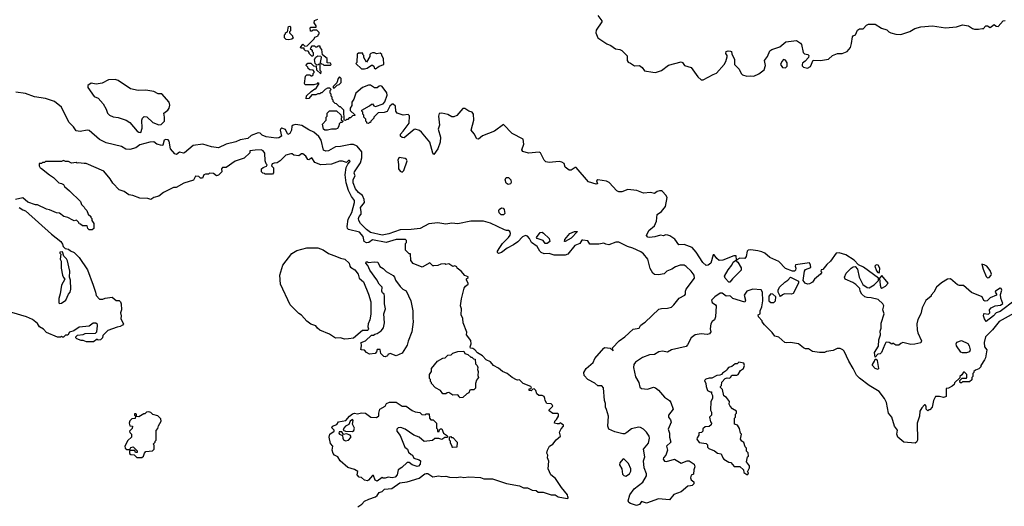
# Model space of a CAD drawing. Extents: x 1861455 to 2058065, y 200073 to 437907.
# Tile 503 of 574: x 1985315 to 1995226, y 384679 to 389576. Entities that reach past the tile are written whole.
import ezdxf

# ---------------------------------------------------------------- set-up
doc = ezdxf.new("R2010")
doc.units = 0

msp = doc.modelspace()

# ---------------------------------------------------------------- linework, layer by layer
at = {"layer": '0CON05XD'}
for points in [[(1991135, 389617.5), (1991173.3, 389565), (1991173.3, 389555), (1991118.3, 389471.7)], [(1993821.7, 386788.3), (1993792, 386815), (1993776, 386845), (1993770.7, 386870.7), (1993732.2, 386912.2), (1993702.4, 386932.4), (1993625.9, 386965.9), (1993616.7, 386985), (1993635, 387026.7), (1993685, 387076.7), (1993705, 387090), (1993725, 387092.5), (1993750, 387065), (1993764, 386985), (1993800.8, 386910.8), (1993845, 386881.2), (1993865, 386878.8), (1993915, 386906.7), (1993958.3, 386951.7), (1993960, 386975), (1993807.5, 387085), (1993757.7, 387107.7), (1993715, 387156), (1993629.5, 387209.5), (1993565, 387230), (1993532.7, 387227.3), (1993476.7, 387145), (1993438.3, 387111.7), (1993398.3, 387061.7), (1993381.7, 387058.3), (1993380, 387045), (1993390, 387035), (1993376.4, 387013.6), (1993316.1, 386963.9), (1993295, 386933.8), (1993265, 386918), (1993245, 386915.8), (1993223, 386923), (1993200.7, 386950.7), (1993213.8, 387045), (1993225, 387063.3), (1993278.3, 387081.7), (1993277, 387107), (1993265, 387130), (1993125, 387107.5), (1993120, 387095), (1993126.7, 387075), (1993123.9, 387056.1), (1993113.9, 387046.1), (1993095, 387044), (1993025, 387073.1), (1992955, 387143.1), (1992864.4, 387184.4), (1992815, 387226.2), (1992785, 387241.2), (1992745, 387251.2), (1992675, 387260), (1992647.5, 387255), (1992638, 387245), (1992628.3, 387191.7), (1992615, 387172.5), (1992565, 387177.5), (1992535, 387160), (1992530, 387160), (1992528.3, 387198.3), (1992505, 387200), (1992392.5, 387155), (1992355, 387152.2), (1992332.2, 387172.2), (1992305, 387210), (1992295, 387210), (1992271.2, 387125), (1992245, 387105.8), (1992225, 387102.5), (1992190.9, 387130.9), (1992125.6, 387235), (1992083.8, 387283.8), (1992005, 387313.3), (1991950.8, 387310.8), (1991908.3, 387368.3), (1991860.2, 387400.2), (1991838.1, 387408.1), (1991815, 387410), (1991795, 387400), (1991765, 387407.1), (1991709.7, 387390.3), (1991655, 387382.9), (1991637, 387387), (1991625.8, 387405), (1991647.1, 387455), (1991705, 387502.5), (1991725, 387550), (1991732.5, 387615), (1991774.2, 387645.8), (1991815, 387697.5), (1991832.5, 387785), (1991820.3, 387810.3), (1991786.8, 387846.8), (1991775, 387853.8), (1991755, 387853.8), (1991733, 387847), (1991705, 387826.7), (1991663.9, 387836.1), (1991595, 387828.8), (1991526.4, 387856.4), (1991435, 387866.9), (1991375, 387844.2), (1991345, 387842), (1991325, 387853.8), (1991247.4, 387937.4), (1991222.1, 387952.1), (1991135, 387963.8), (1991120, 387955), (1991130, 387925), (1991118.6, 387921.4), (1991041.2, 387945), (1990915, 388089.2), (1990905, 388088.6), (1990865, 388060.8), (1990845, 388060), (1990805, 388093.3), (1990795, 388127.5), (1990772.3, 388142.3), (1990745, 388148), (1990645, 388140), (1990612.5, 388145), (1990595, 388162.5), (1990556, 388236), (1990545, 388243.3), (1990436.1, 388233.9), (1990379.3, 388249.3), (1990368.8, 388265), (1990390, 388325), (1990384.1, 388374.1), (1990271.7, 388431.7), (1990185, 388520), (1990095, 388453.8), (1989975, 388405.8), (1989935, 388373.8), (1989915, 388376.7), (1989888.3, 388428.3), (1989860, 388465), (1989887.5, 388565), (1989883.3, 388625), (1989870, 388645), (1989835, 388656.7), (1989795, 388683.3), (1989775, 388682.5), (1989715, 388613.3), (1989685, 388598.8), (1989665, 388600), (1989625, 388623.3), (1989565, 388636.7), (1989537, 388633), (1989531.2, 388605), (1989541.2, 388515), (1989526.7, 388475), (1989550, 388395), (1989547.5, 388345), (1989522.7, 388277.3), (1989485, 388220), (1989473.6, 388233.6), (1989443.3, 388345), (1989360, 388445), (1989340.7, 388460.7), (1989295, 388473.3), (1989285, 388470), (1989185, 388386.7), (1989165, 388390), (1989147.5, 388405), (1989147.5, 388425), (1989175, 388452.5), (1989236.7, 388535), (1989239.3, 388609.3), (1989225, 388623.3), (1989175, 388615.8), (1989115, 388636.7), (1989100, 388655), (1989097.5, 388705), (1989075, 388727.5), (1989063.9, 388726.1), (1989040, 388705), (1989015, 388652.5), (1988985, 388643.3), (1988925, 388640), (1988880, 388595), (1988880, 388585), (1988850, 388555), (1988845, 388540), (1988835, 388540), (1988825, 388530), (1988810, 388535), (1988810, 388545), (1988800, 388555), (1988800, 388575), (1988780, 388595), (1988780, 388615), (1988770, 388625), (1988770, 388645), (1988760, 388655), (1988760, 388665), (1988835, 388707.5), (1988855, 388727.5), (1988865, 388730), (1988879.2, 388709.2), (1988895, 388704), (1988975, 388730), (1988990.3, 388749.7), (1989014, 388815), (1989009.7, 388839.7), (1988965, 388902.5), (1988949.3, 388909.3), (1988933, 388907), (1988915, 388890), (1988885, 388890), (1988845, 388917.5), (1988825, 388917.5), (1988766.4, 388893.6), (1988697.5, 388835), (1988677.5, 388775), (1988660, 388745), (1988657, 388713), (1988643, 388687), (1988643, 388663), (1988688.3, 388618.3), (1988688.3, 388611.7), (1988665, 388610), (1988645, 388590), (1988631.7, 388588.3), (1988618.3, 388571.7), (1988605, 388570), (1988595, 388560), (1988580, 388565), (1988577.5, 388665), (1988545, 388700), (1988535, 388700), (1988505, 388730), (1988491.7, 388731.7), (1988471.7, 388751.7), (1988470, 388765), (1988460, 388775), (1988460, 388795), (1988450, 388805), (1988450, 388825), (1988440, 388835), (1988440, 388865), (1988450, 388875), (1988438.3, 388888.3), (1988413, 388887), (1988390, 388875), (1988355, 388840), (1988345, 388840), (1988335, 388830), (1988315, 388830), (1988295, 388820), (1988255, 388820), (1988225, 388782.5), (1988200, 388780), (1988200.7, 388809.3), (1988250, 388855), (1988285, 388880), (1988295, 388880), (1988330, 388935), (1988315, 388940), (1988308.3, 388931.7), (1988275, 388920), (1988190, 388920), (1988183.3, 388935), (1988191.7, 389008.3), (1988205, 389020), (1988235, 389020), (1988245, 389010), (1988255, 389010), (1988268.3, 389021.7), (1988270, 389035), (1988280, 389045), (1988280, 389055), (1988268.3, 389068.3), (1988235, 389070), (1988220, 389085), (1988217, 389097), (1988200, 389115), (1988201.7, 389128.3), (1988215, 389140), (1988245, 389140), (1988271.7, 389111.7), (1988298.3, 389108.3), (1988301.7, 389071.7), (1988345, 389030), (1988350, 389055), (1988340, 389065), (1988338.3, 389128.3), (1988325, 389130), (1988318.3, 389121.7), (1988305, 389120), (1988290, 389135), (1988282.5, 389175), (1988295, 389200), (1988315, 389212.5), (1988345, 389210), (1988350, 389195), (1988340, 389145), (1988351.7, 389131.7), (1988365, 389130), (1988375, 389120), (1988445, 389120), (1988450, 389125), (1988445, 389140), (1988411.7, 389141.7), (1988410, 389185), (1988363, 389223), (1988357, 389277), (1988340, 389295), (1988338.3, 389308.3), (1988315, 389310), (1988305, 389300), (1988295, 389300), (1988285, 389310), (1988255, 389310), (1988250, 389305), (1988250, 389295), (1988240, 389285), (1988258.3, 389268.3), (1988260, 389255), (1988270, 389245), (1988270, 389215), (1988265, 389210), (1988255, 389210), (1988230, 389235), (1988230, 389245), (1988218.3, 389258.3), (1988191.7, 389261.7), (1988180, 389275), (1988178.3, 389288.3), (1988145, 389290), (1988140, 389295), (1988165, 389330), (1988185, 389310), (1988208.3, 389311.7), (1988280, 389385), (1988285, 389400), (1988320, 389415), (1988320, 389425), (1988330, 389435), (1988328.3, 389448.3), (1988305, 389470), (1988265, 389470), (1988255, 389460), (1988241.7, 389461.7), (1988240, 389495), (1988245, 389500), (1988298.3, 389501.7), (1988300, 389515), (1988280, 389545), (1988281.7, 389568.3), (1988315, 389580)], [(1991118.3, 389471.7), (1991112.9, 389445), (1991133.8, 389395), (1991225, 389333.8), (1991266.4, 389316.4), (1991311.7, 389281.7), (1991355, 389276.7), (1991375, 389266.7), (1991430.7, 389210.7), (1991428.8, 389165), (1991439.5, 389149.5), (1991465, 389140), (1991505, 389112.9), (1991555, 389114), (1991581.2, 389095), (1991602.9, 389062.9), (1991687, 389047), (1991715, 389045.7), (1991746.6, 389053.4), (1991775, 389066), (1991845, 389117.5), (1991975, 389151.2), (1991986.7, 389145), (1992007.5, 389115), (1992075, 389093.3), (1992140.3, 389000.3), (1992175, 388970), (1992195, 388970.8), (1992295, 389026), (1992330.7, 389039.3), (1992406.2, 389125), (1992423.8, 389155), (1992436.1, 389203.9), (1992435.9, 389215.9), (1992424.2, 389235), (1992426.7, 389255), (1992445, 389264), (1992470.5, 389260.5), (1992480, 389255), (1992483.8, 389233.8), (1992510, 389175), (1992510, 389125), (1992557.3, 389077.3), (1992576.7, 389035), (1992591.7, 389021.7), (1992633.8, 389006.2), (1992675, 389012), (1992705, 389008.8), (1992755, 389031.2), (1992807.3, 389072.7), (1992823.3, 389115), (1992813.3, 389165), (1992842, 389205), (1992865.8, 389264.2), (1992885, 389276.2), (1992968.3, 389301.7), (1993025.9, 389354.1), (1993134.2, 389365.8), (1993175, 389340), (1993183.1, 389325), (1993200, 389245), (1993215, 389234), (1993247.5, 389225), (1993257.5, 389215), (1993253.6, 389196.4), (1993221.7, 389158.3), (1993195, 389137.5), (1993190, 389125), (1993191.7, 389111.7), (1993205, 389096.7), (1993245, 389088), (1993274.1, 389105.9), (1993301.2, 389168.8), (1993375, 389166.7), (1993455, 389177.5), (1993497.5, 389215), (1993545.8, 389234.2), (1993595, 389234.4), (1993644.5, 389255.5), (1993677.5, 389295), (1993688, 389338), (1993697, 389403), (1993705, 389413.8), (1993727.5, 389422.5), (1993748, 389472), (1993767.1, 389482.9), (1993805, 389484.5), (1993838.7, 389521.3), (1993860, 389530), (1993925, 389531.2), (1993989.1, 389489.1), (1994043.3, 389475), (1994064.2, 389454.2), (1994084.2, 389444.2), (1994135, 389431.2), (1994185, 389428), (1994275, 389458), (1994324.1, 389485.9), (1994386, 389504), (1994505, 389515.3), (1994635, 389494.2), (1994744.3, 389505.7), (1994805, 389523.1), (1994865, 389513.1), (1994905, 389486.2), (1994925, 389481.2), (1994965, 389480), (1995005, 389487.5), (1995015, 389482.5), (1995040, 389515), (1995057.5, 389515), (1995085, 389496), (1995125, 389529.1), (1995145, 389510.9), (1995165, 389507.1), (1995215, 389564.3), (1995235, 389567.5)], [(1988025, 389372.5), (1987998.3, 389378.3), (1987980, 389395), (1987980, 389425), (1987990, 389435), (1987990, 389445), (1988010, 389455), (1988021.7, 389508.3), (1988035, 389510), (1988040, 389505), (1988040, 389465), (1988030, 389455), (1988030, 389445), (1988060, 389415), (1988060, 389405), (1988070, 389395), (1988055, 389380), (1988025, 389372.5)], [(1988785, 389080), (1988811.7, 389088.3), (1988855, 389120), (1988865, 389120), (1988878.3, 389108.3), (1988881.7, 389091.7), (1988895, 389082.5), (1988935, 389110), (1988980, 389125), (1988977, 389187), (1988960, 389215), (1988960, 389225), (1988945, 389240), (1988905, 389232.5), (1988885, 389242.5), (1988865, 389242.5), (1988850, 389235), (1988840, 389225), (1988840, 389205), (1988805, 389150), (1988780, 389195), (1988780, 389215), (1988770, 389225), (1988768.3, 389238.3), (1988725, 389240), (1988711.7, 389228.3), (1988710, 389145), (1988700, 389135), (1988755, 389080), (1988785, 389080)], [(1993025, 389092), (1993040.5, 389109.5), (1993041.2, 389141.2), (1993025, 389170), (1993005, 389176.7), (1992986.2, 389155), (1992973.8, 389125), (1992994.3, 389094.3), (1993025, 389092)], [(1986535, 388440), (1986546.7, 388485), (1986543.6, 388566.4), (1986550, 388585), (1986568.3, 388601.7), (1986595, 388597.5), (1986655, 388542.5), (1986715, 388519.2), (1986737.6, 388522.4), (1986771.2, 388555), (1986773.8, 388595), (1986767.5, 388635), (1986806.7, 388665), (1986820, 388685), (1986827.5, 388715), (1986820, 388745), (1986745, 388830), (1986708.3, 388828.3), (1986665, 388852.5), (1986585, 388866.7), (1986507, 388863), (1986430.7, 388880.7), (1986305.5, 388965.5), (1986275, 388974.3), (1986208.8, 388971.2), (1986145, 388938.8), (1986085, 388926.7), (1986036.1, 388936.1), (1986000, 388915), (1986000, 388895), (1986063.6, 388803.6), (1986105, 388787.5), (1986155, 388730), (1986187, 388677), (1986200, 388635), (1986220, 388615), (1986255, 388597.5), (1986305, 388593.3), (1986386.1, 388566.1), (1986425, 388542.5), (1986497.5, 388455), (1986515, 388442.5), (1986535, 388440)], [(1988485, 388890), (1988511.7, 388918.3), (1988530, 388925), (1988550, 388945), (1988550, 388985), (1988535, 389000), (1988520, 388985), (1988508.3, 388941.7), (1988470, 388905), (1988471.7, 388891.7), (1988485, 388890)], [(1988007.5, 388435), (1987992.3, 388472.3), (1987955, 388485.4), (1987942, 388478), (1987935.5, 388464.5), (1987951.2, 388405), (1987925, 388388), (1987895.9, 388384.1), (1987795, 388398.2), (1987756.2, 388415), (1987735, 388433.8), (1987715, 388436.7), (1987645, 388410), (1987610.8, 388379.2), (1987535, 388366.9), (1987491.7, 388348.3), (1987395, 388324.5), (1987315, 388286), (1987245.4, 388295.4), (1987157.3, 388322.7), (1987060.3, 388309.7), (1986975, 388237.5), (1986965, 388234.2), (1986925, 388241.4), (1986895, 388219.2), (1986875, 388227.1), (1986833.8, 388275), (1986819.5, 388355), (1986808.1, 388368.1), (1986785, 388371.8), (1986770, 388365), (1986756, 388314), (1986745, 388310), (1986695, 388323.3), (1986665, 388346.7), (1986626.4, 388343.6), (1986525, 388315.8), (1986485, 388286.7), (1986425, 388271.1), (1986385, 388274.4), (1986338.3, 388298.3), (1986185, 388337.9), (1986119.4, 388369.4), (1986015, 388460.8), (1985995, 388464.3), (1985925, 388449.2), (1985885, 388456), (1985856.8, 388496.8), (1985809.2, 388545), (1985737.5, 388695), (1985665, 388752.9), (1985575, 388782.9), (1985465, 388799.2), (1985375, 388832), (1985277.5, 388847.5)], [(1988415, 388464), (1988385, 388464.2), (1988373.8, 388475), (1988362.5, 388525), (1988400, 388565), (1988400, 388595), (1988410, 388605), (1988410, 388635), (1988435, 388660), (1988505, 388660), (1988548.3, 388618.3), (1988550, 388605), (1988560, 388595), (1988550, 388585), (1988550, 388565), (1988570, 388555), (1988558.3, 388541.7), (1988545, 388540), (1988531.7, 388528.3), (1988527.5, 388505), (1988515, 388482.5), (1988496.4, 388473.6), (1988455, 388473.8), (1988415, 388464)], [(1995325, 386623.1), (1995175, 386537.1), (1995106, 386455), (1995036.7, 386385), (1995023.9, 386326.1), (1995026.7, 386285), (1995050, 386255), (1995036.4, 386173.6), (1995028.3, 386151.7), (1994990, 386095), (1994988.3, 386081.7), (1994968.3, 386061.7), (1994935, 386050), (1994920, 386035), (1994920, 386025), (1994910, 386015), (1994910, 385985), (1994900, 385975), (1994898.3, 385951.7), (1994877, 385933), (1994805, 385930), (1994795, 385920), (1994781.7, 385921.7), (1994780, 385945), (1994801.7, 385968.3), (1994845, 385970), (1994850, 385975), (1994850, 386005), (1994825, 386030), (1994815, 386030), (1994798.3, 386001.7), (1994780, 385985), (1994778.3, 385971.7), (1994725, 385920), (1994720, 385905), (1994703, 385887), (1994665, 385867.5), (1994640, 385865), (1994640, 385785), (1994635, 385780), (1994615, 385772.5), (1994575, 385782.5), (1994535, 385782.5), (1994512.5, 385745), (1994500, 385675), (1994475, 385650), (1994465, 385650), (1994455, 385640), (1994440, 385655), (1994440, 385685), (1994428.3, 385698.3), (1994421.7, 385698.3), (1994395, 385670), (1994377.5, 385635), (1994373.3, 385585), (1994350, 385515), (1994351.2, 385345), (1994342, 385325), (1994327.4, 385312.6), (1994214.4, 385324.4), (1994155.2, 385375.2), (1994144.4, 385405), (1994150, 385445), (1994120, 385485), (1994094.2, 385574.2), (1994062, 385615), (1994041.2, 385725), (1994020.8, 385765), (1993966.7, 385835), (1993865, 385896.2), (1993767.7, 385967.7), (1993737.5, 385997.5), (1993706.2, 386065), (1993660.5, 386140.5), (1993615, 386240), (1993600, 386255), (1993575, 386267.5), (1993545, 386267.5), (1993505, 386247.5), (1993435, 386236.7), (1993415, 386227.5), (1993365, 386227.5), (1993295, 386237.5), (1993255, 386262.5), (1993225, 386262.5), (1993205, 386272.5), (1993155, 386312.5), (1993075, 386327.5), (1993035, 386322.5), (1993018.3, 386328.3), (1992955, 386382.5), (1992915, 386390), (1992889.3, 386429.3), (1992813.6, 386503.6), (1992790, 386535), (1992790, 386545), (1992752.5, 386585), (1992750, 386605), (1992770, 386615), (1992770, 386645), (1992786.7, 386685), (1992796.4, 386746.4), (1992793.3, 386835), (1992777.1, 386857.1), (1992695, 386863.1), (1992635, 386844.2), (1992608.8, 386805), (1992621.2, 386755), (1992615, 386734), (1992495, 386771.5), (1992471.2, 386795), (1992456.2, 386796.2), (1992425, 386794.5), (1992385.3, 386825.3), (1992365, 386823.1), (1992312.4, 386787.6), (1992280.4, 386755), (1992285, 386729.4), (1992320, 386705), (1992324.2, 386695), (1992318.9, 386585), (1992307.5, 386555), (1992285, 386538.4), (1992271.9, 386515), (1992264.5, 386465), (1992271.9, 386435), (1992260, 386415), (1992235, 386407.3), (1992175, 386413.1), (1992115, 386403.3), (1992075, 386375.8), (1992037.8, 386302.2), (1992022.9, 386287.1), (1991875, 386252.6), (1991835, 386229.3), (1991785, 386238.8), (1991747.6, 386232.4), (1991705, 386206.9), (1991655, 386202), (1991585, 386176.7), (1991515, 386130.5), (1991497.3, 386105), (1991492.7, 386075), (1991513.2, 385983.2), (1991546.5, 385925), (1991557.1, 385877.1), (1991575.5, 385865.5), (1991635, 385858.1), (1991695, 385878.1), (1991715, 385872.5), (1991745, 385847.1), (1991805.6, 385775.6), (1991855.8, 385745), (1991870.6, 385725), (1991892.9, 385657.1), (1991847.1, 385595), (1991847.5, 385575), (1991867.4, 385547.4), (1991873.1, 385525), (1991842.7, 385455), (1991857.6, 385415), (1991856.2, 385375), (1991868.6, 385325), (1991824.6, 385285.4), (1991834.4, 385245), (1991818.1, 385195), (1991795, 385166.2), (1991793.1, 385153.1), (1991805, 385133.3), (1991825, 385130), (1991905, 385152.9), (1991975, 385111.4), (1992033.8, 385136.2), (1992055, 385138), (1992105, 385103.3), (1992110, 385075), (1992100, 385045), (1992097, 385003), (1992075, 384992.5), (1992066.2, 384965), (1992074.4, 384944.4), (1992100, 384925), (1992102, 384905), (1992085, 384888), (1992065.9, 384885.9), (1992040.2, 384879.8), (1991975, 384825.7), (1991900.9, 384799.1), (1991855, 384744.2), (1991745, 384753.8), (1991625, 384708.8), (1991575, 384726.7), (1991555, 384696.2), (1991525, 384687.5), (1991465, 384706.7), (1991448.3, 384718.3), (1991438.8, 384735), (1991455.8, 384795), (1991501.2, 384855), (1991587.1, 384922.9), (1991624.2, 384985), (1991625.8, 385005), (1991600.5, 385065), (1991595.7, 385135), (1991607.5, 385175), (1991594.6, 385255), (1991644.6, 385315.4), (1991655.6, 385365), (1991650.6, 385385), (1991623.5, 385423.5), (1991595.4, 385455.4), (1991565, 385472.5), (1991545, 385474.5), (1991475, 385458.5), (1991428.2, 385421.8), (1991405, 385409.1), (1991385, 385407.3), (1991305, 385427.8), (1991245, 385454.4), (1991236.8, 385485), (1991240.4, 385585), (1991222.7, 385652.7), (1991210.7, 385675), (1991212.5, 385715), (1991200.5, 385745), (1991190, 385870), (1991175, 385891.9), (1991135, 385891.5), (1991105, 385917.5), (1991033.8, 385953.8), (1990996, 385995), (1990994.3, 386025), (1991018.6, 386065), (1991086.5, 386125), (1991104, 386165), (1991195, 386271.2), (1991205, 386276.2), (1991259.3, 386269.3), (1991287.5, 386245), (1991282.5, 386275), (1991349.5, 386345), (1991406.2, 386383.8), (1991489.5, 386460.5), (1991550, 386470), (1991563.2, 386496.8), (1991583.4, 386516.6), (1991609.7, 386530.3), (1991748.8, 386661.2), (1991775, 386670), (1991836.8, 386673.2), (1991875, 386682.2), (1991901.1, 386705), (1991955, 386773.8), (1992011.1, 386805), (1992018.6, 386815), (1992017.1, 386845), (1992024.2, 386865), (1992106.2, 386975), (1992103.3, 387005), (1992075.7, 387045.7), (1992025, 387093.3), (1992005, 387106.2), (1991985, 387106.7), (1991963.6, 387106.4), (1991915, 387090), (1991880, 387065), (1991830, 387045), (1991801.7, 387018.3), (1991745, 387007.5), (1991705, 387012.5), (1991687.5, 387025), (1991662.3, 387072.3), (1991636.7, 387165), (1991595, 387220), (1991568.8, 387238.8), (1991488, 387278), (1991432.7, 387292.7), (1991345, 387335.6), (1991315, 387337.7), (1991245, 387309.1), (1991215, 387318.5), (1991195, 387327.8), (1991145, 387316), (1991055, 387317.8), (1991035, 387351.6), (1990985, 387358.8), (1990975, 387355.8), (1990954.3, 387325), (1990901.5, 387305), (1990831.4, 387215), (1990805, 387207.4), (1990694.8, 387204.8), (1990645, 387221.4), (1990595, 387218.8), (1990565, 387232.2), (1990551.6, 387245), (1990525, 387294.7), (1990467.9, 387335), (1990447.1, 387375), (1990425, 387398.5), (1990405, 387405.4), (1990375, 387389.6), (1990328.3, 387341.7), (1990285, 387310.4), (1990221.8, 387278.2), (1990165, 387231.5), (1990135, 387224.3), (1990125, 387232.5), (1990125.8, 387245), (1990147.8, 387285), (1990174.5, 387325), (1990236.5, 387383.5), (1990252.4, 387407.6), (1990256.2, 387425), (1990250.4, 387445), (1990235.2, 387455.2), (1990214.2, 387455.8), (1990195, 387460), (1990055, 387527.4), (1989985, 387550), (1989855, 387548.5), (1989725, 387522), (1989665, 387527.2), (1989605, 387517.5), (1989525, 387532.5), (1989435, 387522.9), (1989345, 387475.3), (1989254.7, 387464.7), (1989145, 387462.3), (1989030.4, 387419.6), (1988965, 387406.9), (1988845, 387435.5), (1988805, 387464.5), (1988744.4, 387525), (1988729.2, 387555), (1988727.1, 387575), (1988733.1, 387596.9), (1988751.5, 387618.5), (1988752.5, 387642.5), (1988745.9, 387685), (1988786.2, 387735), (1988783.4, 387765), (1988766, 387806), (1988725, 387837.7), (1988694.6, 387875), (1988670.6, 387935), (1988673.4, 387966.6), (1988692.9, 388005), (1988681.9, 388031.9), (1988684.4, 388044.4), (1988745.6, 388134.4), (1988758.3, 388185), (1988759.6, 388245), (1988713.1, 388303.1), (1988675, 388319.5), (1988645, 388319.5), (1988545, 388298.2), (1988495, 388295.6), (1988425, 388255.7), (1988395, 388253.1), (1988374.6, 388264.6), (1988350, 388365), (1988325, 388400), (1988275, 388444.4), (1988225, 388467.1), (1988155, 388510.8), (1988095, 388520.8), (1988066.6, 388513.4), (1988053.1, 388505), (1988052.5, 388465), (1988035, 388430), (1988015, 388420), (1988007.5, 388435)], [(1988720, 384675), (1988759.3, 384700.7), (1988785, 384730), (1988829.3, 384750.7), (1988896.1, 384773.9), (1988915, 384787.5), (1988933.6, 384816.4), (1988965, 384827.5), (1988988.3, 384851.7), (1989061.7, 384858.3), (1989140, 384915), (1989215, 384926.7), (1989335, 384963.3), (1989393, 385007), (1989405, 385010), (1989425, 385010), (1989475, 384976.2), (1989535, 384986.7), (1989565, 384980), (1989605, 384983.3), (1989641.7, 384971.7), (1989707, 384967), (1989755, 384976.2), (1989785, 384970), (1989835, 384976.2), (1989955, 384968.8), (1989986.4, 384953.6), (1990075, 384956), (1990215, 384906.7), (1990345, 384886.2), (1990385, 384866.2), (1990425, 384863.3), (1990475, 384841.2), (1990515, 384836.2), (1990535, 384822.5), (1990585, 384821.2), (1990665, 384793.3), (1990705, 384793.3), (1990735, 384773.8), (1990825, 384757.5), (1990840, 384765), (1990833, 384773), (1990830, 384795), (1990768, 384868), (1990707.3, 384957.3), (1990662.5, 384995), (1990633.3, 385055), (1990643, 385133), (1990626.7, 385165), (1990632.5, 385195), (1990622.5, 385215), (1990627.5, 385245), (1990647, 385283), (1990680, 385305), (1990713.6, 385346.4), (1990757.5, 385385), (1990747.5, 385425), (1990765, 385460), (1990790, 385485), (1990790, 385495), (1990755, 385520), (1990745, 385510), (1990725, 385507.5), (1990700, 385515), (1990702.5, 385535), (1990719.3, 385550.7), (1990740, 385585), (1990740, 385605), (1990731.7, 385611.7), (1990683, 385613), (1990645, 385640), (1990645, 385650), (1990680, 385685), (1990675, 385700), (1990665, 385710), (1990620, 385715), (1990603.6, 385743.6), (1990602.5, 385765), (1990593, 385783), (1990575, 385792.5), (1990540, 385795), (1990521.7, 385811.7), (1990510, 385845), (1990495, 385860), (1990481.7, 385858.3), (1990465, 385840), (1990445, 385843.3), (1990445, 385860), (1990458.3, 385861.7), (1990467.5, 385872.5), (1990460, 385885), (1990383.9, 385913.9), (1990345, 385950), (1990325, 385946.7), (1990315, 385951.2), (1990273.3, 385975), (1990222.5, 386015), (1990175.9, 386035.9), (1990135, 386068.8), (1990084.2, 386094.2), (1990055, 386131.2), (1990011.7, 386151.7), (1989975, 386193.3), (1989921.7, 386221.7), (1989897.5, 386255), (1989875, 386267.5), (1989851.7, 386271.7), (1989850, 386285), (1989860, 386315), (1989857, 386347), (1989813, 386403), (1989815, 386430), (1989778, 386525), (1989775, 386570), (1989758.8, 386605), (1989762, 386665), (1989753.8, 386695), (1989761.7, 386768.3), (1989790, 386875), (1989802.5, 386895), (1989830, 386915), (1989830, 386925), (1989812.5, 386955), (1989812.5, 386967.5), (1989828.3, 386981.7), (1989828.3, 386988.3), (1989795, 387000), (1989757.5, 387045), (1989720, 387075), (1989715, 387087.5), (1989695, 387097.5), (1989675, 387092.5), (1989635, 387117.5), (1989605, 387112.5), (1989595, 387117.5), (1989555, 387116.7), (1989525, 387102.5), (1989485, 387097.5), (1989475, 387100), (1989445, 387127.5), (1989365, 387086.7), (1989275, 387122.5), (1989253, 387153), (1989248.3, 387218.3), (1989235, 387220), (1989200, 387255), (1989200, 387325), (1989210, 387335), (1989210, 387355), (1989200, 387365), (1989105, 387363.3), (1989005, 387333.8), (1988865, 387360), (1988827.9, 387332.1), (1988805, 387329.2), (1988782.6, 387342.6), (1988773.8, 387395), (1988735, 387436.2), (1988626, 387466), (1988616.1, 387476.1), (1988612, 387495), (1988620.3, 387569.7), (1988658.6, 387635), (1988685.9, 387735.9), (1988685.7, 387755.7), (1988655.9, 387795.9), (1988625.6, 387855.6), (1988601.1, 387935), (1988590.6, 388015), (1988603, 388087), (1988617.5, 388122.5), (1988637.5, 388145), (1988640, 388155), (1988635, 388160), (1988625, 388160), (1988605, 388140), (1988565, 388152.5), (1988535, 388152.5), (1988455, 388121.2), (1988345, 388113.8), (1988285, 388140), (1988255.9, 388185.9), (1988225, 388166.7), (1988215, 388167.5), (1988195, 388202.5), (1988165, 388227.5), (1988153, 388227), (1988125, 388207.5), (1988073, 388213), (1988057, 388227), (1988045, 388227.5), (1987995, 388212.5), (1987935.9, 388154.1), (1987906.1, 388133.9), (1987875, 388133.3), (1987857.5, 388125), (1987850, 388105), (1987870, 388085), (1987870, 388035), (1987858.3, 388021.7), (1987785, 388020), (1987778.3, 388028.3), (1987761.7, 388031.7), (1987750, 388045), (1987750, 388075), (1987765, 388090), (1987798.3, 388101.7), (1987807.5, 388115), (1987797.5, 388125), (1987786.2, 388155), (1987783.6, 388233.6), (1987766.4, 388256.4), (1987745, 388267.5), (1987685, 388264.2), (1987630, 388255), (1987630, 388235), (1987576.1, 388183.9), (1987485, 388153.3), (1987395, 388087.5), (1987355, 388090), (1987347.5, 388075), (1987350, 388045), (1987315, 388010), (1987295, 388003.3), (1987265, 388027.5), (1987225, 388030), (1987217, 388023), (1987185, 388022.5), (1987170, 388015), (1987155, 387980), (1987135, 387980), (1987117, 387997), (1987085, 388000), (1987065, 387962.5), (1986968.3, 387931.7), (1986891.7, 387888.3), (1986863, 387887), (1986763.9, 387836.1), (1986715, 387800), (1986665, 387787.5), (1986635, 387767.5), (1986605, 387777.5), (1986525, 387780), (1986455, 387807.5), (1986415, 387813.3), (1986365, 387847.5), (1986315, 387862.5), (1986251.7, 387931.7), (1986226.1, 387976.1), (1986163, 388053), (1985985, 388130), (1985965, 388127.5), (1985905, 388136.7), (1985895, 388132.5), (1985885, 388137.5), (1985835, 388132.5), (1985805, 388150), (1985775, 388150), (1985755, 388160), (1985735, 388150), (1985575, 388150), (1985565, 388140), (1985545, 388140), (1985535, 388130), (1985511.7, 388128.3), (1985510, 388105), (1985520, 388085), (1985535, 388080), (1985613.6, 388013.6), (1985655, 387987.5), (1985710, 387935), (1985737, 387927), (1985756.4, 387916.4), (1985767, 387897), (1985817.5, 387855), (1985927.5, 387745), (1985937.5, 387715), (1985965, 387690), (1985970, 387675), (1985990, 387655), (1986005, 387620), (1986030, 387595), (1986030, 387585), (1986040, 387575), (1986040, 387555), (1986060, 387525), (1986060, 387475), (1986045, 387460), (1986015, 387460), (1986000, 387475), (1985995, 387500), (1985948.3, 387501.7), (1985928.3, 387518.3), (1985915, 387520), (1985910, 387535), (1985887, 387557), (1985865, 387552.5), (1985848.3, 387558.3), (1985800, 387585), (1985760, 387595), (1985715, 387627.5), (1985685, 387632.5), (1985615, 387662.5), (1985585, 387667.5), (1985495, 387712.5), (1985473, 387713), (1985398.3, 387738.3), (1985345, 387783.3), (1985273, 387767)], [(1989165, 388042), (1989181.7, 388058.3), (1989216, 388155), (1989209.4, 388169.4), (1989195, 388180), (1989135, 388188.8), (1989122, 388165), (1989129.7, 388119.7), (1989129.2, 388075), (1989145, 388051.2), (1989165, 388042)], [(1990233, 387917), (1990211.2, 387931.2), (1990202, 387965), (1990212.9, 387987.1), (1990235, 387986.2), (1990258, 387965), (1990263.6, 387936.4), (1990255, 387923.3), (1990233, 387917)], [(1985310, 387685), (1985345, 387661.2), (1985375, 387653.3), (1985635, 387417.5), (1985730, 387345), (1985747, 387317), (1985753, 387293), (1985771.7, 387271.7), (1985807, 387267), (1985825, 387250), (1985863.6, 387233.6), (1985915, 387182.5), (1985997.7, 387057.7), (1986053.9, 386903.9), (1986078.8, 386835), (1986085, 386800), (1986120, 386765), (1986153, 386763), (1986177, 386773), (1986245, 386782.5), (1986285, 386750), (1986315, 386750), (1986330, 386735), (1986337.5, 386715), (1986340, 386655), (1986330, 386625), (1986337.5, 386595), (1986333.9, 386563.9), (1986360, 386515), (1986349.3, 386500.7), (1986325, 386487.5), (1986295, 386482.5), (1986203, 386447), (1986151.7, 386398.3), (1986150, 386375), (1986130, 386355), (1986105, 386350), (1986095, 386360), (1986056.4, 386333.6), (1985987, 386333), (1985955, 386347.5), (1985935, 386347.5), (1985890, 386365), (1985880, 386375), (1985880, 386385), (1985898.3, 386401.7), (1985955, 386407.5), (1985975, 386417.5), (1986078.3, 386421.7), (1986090, 386435), (1986097.5, 386495), (1986097, 386507), (1986081.7, 386521.7), (1986055, 386522.5), (1986015, 386492.5), (1985915, 386482.5), (1985860, 386445), (1985815, 386430), (1985798.3, 386401.7), (1985775, 386400), (1985755, 386380), (1985745, 386380), (1985735, 386390), (1985725, 386382.5), (1985695, 386382.5), (1985585, 386426.7), (1985553, 386463), (1985513.6, 386483.6), (1985495, 386520), (1985445, 386560), (1985385, 386586.2), (1985235, 386628.8)], [(1990185, 387612.5), (1990163, 387613), (1990140.7, 387630.7), (1990136.7, 387655), (1990141.2, 387665), (1990165, 387681.2), (1990180.7, 387680.7), (1990192.5, 387665), (1990197.5, 387625), (1990185, 387612.5)], [(1990605, 387323.8), (1990583.2, 387353.2), (1990525, 387374.3), (1990516.2, 387385), (1990555, 387433.3), (1990575, 387436.2), (1990588.8, 387428.8), (1990643.6, 387373.6), (1990652.5, 387345), (1990625, 387324), (1990605, 387323.8)], [(1990805, 387342.5), (1990800, 387345), (1990802.5, 387365), (1990854.2, 387425.8), (1990900, 387445), (1990930, 387445), (1990865, 387378.8), (1990805, 387342.5)], [(1985715, 386720), (1985735, 386722.5), (1985778.3, 386751.7), (1985806.4, 386813.6), (1985823.3, 386835), (1985828.8, 386865), (1985826, 386955), (1985817.5, 386985), (1985818.8, 387045), (1985809.3, 387089.3), (1985795, 387150), (1985785, 387170), (1985760, 387195), (1985745, 387240), (1985720, 387235), (1985720, 387225), (1985730, 387215), (1985723, 387167), (1985732.5, 387145), (1985733.8, 387075), (1985747.5, 387005), (1985755, 386980), (1985770, 386965), (1985737.5, 386905), (1985723, 386817), (1985708.3, 386771.7), (1985710, 386725), (1985715, 386720)], [(1988585, 386360), (1988545, 386374), (1988495, 386371.4), (1988435, 386410), (1988335, 386452.9), (1988311.1, 386471.1), (1988296.2, 386496.2), (1988245, 386512.2), (1988205, 386542.2), (1988151.2, 386601.2), (1988125, 386620), (1988037.8, 386707.8), (1987941.1, 386915), (1987932.7, 387005), (1987963.1, 387105), (1988055, 387222.5), (1988105, 387252.5), (1988205, 387280), (1988315, 387279.2), (1988369.3, 387259.3), (1988425, 387222), (1988505, 387194.4), (1988545, 387176.9), (1988587.1, 387167.1), (1988631.2, 387125), (1988637.5, 387095), (1988645.8, 387085), (1988690, 387060), (1988723.4, 387013.4), (1988732, 386975), (1988776.8, 386936.8), (1988827.1, 386815), (1988848, 386735), (1988848.8, 386611.2), (1988838, 386555), (1988822, 386515), (1988820, 386485), (1988826.7, 386465), (1988822.5, 386455), (1988815, 386447.5), (1988765, 386447.5), (1988675, 386370), (1988625, 386363.8), (1988585, 386360)], [(1988995, 386182.5), (1988980, 386185), (1988950, 386215), (1988945, 386257.5), (1988913.6, 386256.4), (1988908.3, 386231.7), (1988892.5, 386217.5), (1988835, 386210), (1988805, 386227.5), (1988785, 386250), (1988755, 386252.5), (1988748.3, 386258.3), (1988756.7, 386295), (1988751.7, 386328.3), (1988795, 386342.5), (1988855, 386400), (1988875, 386400), (1988888.3, 386411.7), (1988915, 386417.5), (1988954.1, 386445.9), (1988975.9, 386474.1), (1988988.8, 386525), (1988982, 386615), (1988996.7, 386665), (1988987.5, 386715), (1988988, 386795), (1988984, 386814), (1988968, 386828), (1988960, 386845), (1988963.8, 386883.8), (1988933.3, 386915), (1988909.2, 386959.2), (1988840, 387055), (1988820.7, 387100.7), (1988800, 387125), (1988801.7, 387138.3), (1988815, 387140), (1988822.5, 387132.5), (1988885, 387140), (1988920, 387135), (1988941.2, 387091.2), (1988975, 387072.5), (1989005, 387042.5), (1989075, 387000), (1989087.5, 386985), (1989096.7, 386955), (1989145, 386892.5), (1989172.5, 386865), (1989205, 386847.5), (1989252.5, 386745), (1989271.2, 386645), (1989273, 386577), (1989276.2, 386535), (1989263.3, 386435), (1989225, 386340), (1989215, 386300), (1989165, 386220), (1989105, 386192.5), (1989043.9, 386216.1), (1989020, 386205), (1989018.3, 386191.7), (1988995, 386182.5)], [(1992465, 386933.3), (1992453.3, 386935), (1992415, 386973.3), (1992411.2, 386995), (1992445, 387060), (1992483, 387107), (1992497.5, 387135), (1992530, 387160), (1992530, 387145), (1992542.5, 387135), (1992577.7, 387077.7), (1992578.8, 387055), (1992491.1, 386968.9), (1992465, 386933.3)], [(1993965, 387030), (1993970, 387035), (1993972.5, 387075), (1993956.7, 387105), (1993935, 387110), (1993922.5, 387095), (1993938.3, 387048.3), (1993951.7, 387031.7), (1993965, 387030)], [(1995058.3, 386978.3), (1995075, 386982.5), (1995095, 387003.3), (1995098, 387015), (1995085, 387052.5), (1995050, 387095), (1995025, 387110), (1995000, 387115), (1995012.5, 387065), (1995045, 386990), (1995058.3, 386978.3)], [(1992975, 386790.8), (1992965, 386798.8), (1992948.9, 386835), (1992949.2, 386855), (1992964, 386885), (1993015.7, 386934.3), (1993046.8, 386953.2), (1993075, 386983.3), (1993153.3, 386945), (1993156.2, 386925), (1993100.8, 386819.2), (1993085.6, 386814.4), (1993015, 386816.9), (1992992.3, 386807.7), (1992975, 386790.8)], [(1995336.2, 386755), (1995185, 386638), (1995144, 386626), (1995118.8, 386595), (1995045, 386540), (1995026.1, 386566.1), (1995016.7, 386595), (1995020, 386615), (1995025, 386620), (1995067, 386613), (1995080, 386625), (1995076.7, 386655), (1995092.5, 386675), (1995135, 386696.2), (1995187, 386703), (1995211.7, 386718.3), (1995190, 386775), (1995188.3, 386811.7), (1995202.5, 386855), (1995195, 386870), (1995185, 386872.5), (1995137.5, 386845), (1995133.3, 386835), (1995147.5, 386815), (1995146.2, 386803.8), (1995085, 386776.2), (1995055, 386747.5), (1995035, 386743.3), (1995020, 386750), (1995005, 386787.5), (1994895, 386831.2), (1994815, 386901.2), (1994775, 386901.5), (1994755, 386907.8), (1994685, 386966.7), (1994655, 386963.3), (1994595, 386927.5), (1994542.5, 386885), (1994517, 386833), (1994490, 386805), (1994490, 386795), (1994435, 386750), (1994398, 386675), (1994386.7, 386615), (1994355, 386560), (1994344.2, 386515), (1994350, 386455), (1994356.2, 386425), (1994392.5, 386345), (1994387.5, 386325), (1994325, 386310), (1994285, 386308.8), (1994205, 386326.7), (1994183, 386317), (1994165, 386300), (1994135, 386300), (1994105, 386320), (1994095, 386310), (1994067, 386327), (1994045, 386330), (1994034, 386326), (1994022.3, 386307.7), (1993990, 386225), (1993975.9, 386214.1), (1993951.7, 386208.3), (1993925, 386180), (1993921.2, 386225), (1993959.3, 386290.7), (1993963.8, 386355), (1993980, 386405), (1993977.7, 386442.3), (1993987.7, 386472.3), (1993987.9, 386522.1), (1994016, 386615), (1994004, 386655), (1994012, 386695), (1994003.8, 386715), (1993955, 386759.2), (1993885, 386778), (1993845, 386778.8), (1993821.7, 386788.3)], [(1993995, 386873.3), (1994030, 386895), (1994057.5, 386925), (1993995, 387000), (1993970, 386975), (1993977.5, 386905), (1993985, 386880), (1993995, 386873.3)], [(1992875, 386730), (1992905, 386731.1), (1992922.9, 386747.1), (1992926.2, 386786.2), (1992895, 386814.7), (1992875, 386817.8), (1992855.8, 386795), (1992857.5, 386747.5), (1992875, 386730)], [(1994804.4, 386224.4), (1994790.3, 386230.3), (1994744.1, 386294.1), (1994741.2, 386315), (1994748.6, 386331.4), (1994795, 386348.6), (1994858.3, 386318.3), (1994873.8, 386295), (1994882.5, 386255), (1994875, 386234), (1994845, 386224.5), (1994804.4, 386224.4)], [(1989745, 385770), (1989740, 385785), (1989725, 385800), (1989675, 385797.5), (1989635, 385822.5), (1989618.3, 385821.7), (1989605, 385810), (1989575, 385810), (1989550, 385845), (1989501.7, 385871.7), (1989460, 385915), (1989460, 385925), (1989450, 385935), (1989450, 385955), (1989440, 385965), (1989440, 386005), (1989460, 386035), (1989460, 386065), (1989521.7, 386138.3), (1989575, 386170), (1989598.3, 386171.7), (1989625, 386200), (1989657, 386203), (1989675, 386220), (1989725, 386237.5), (1989785, 386240), (1989797, 386217), (1989827, 386207), (1989855, 386180), (1989865, 386180), (1989883, 386163), (1989898.3, 386158.3), (1989903, 386113), (1989920, 386095), (1989926.7, 386076.7), (1989923.3, 386055), (1989930, 386035), (1989927.5, 385995), (1989932.5, 385975), (1989913.3, 385946.7), (1989902.5, 385915), (1989901.7, 385868.3), (1989885, 385850), (1989855, 385852.5), (1989845, 385847.5), (1989835, 385820), (1989815, 385810), (1989775, 385772.5), (1989745, 385770)], [(1993955, 386054), (1993925, 386066), (1993900, 386095), (1993898.8, 386105), (1993920.7, 386139.3), (1993925, 386160), (1993935, 386160), (1993945.6, 386145), (1993958.8, 386065), (1993955, 386054)], [(1992645, 385000), (1992650, 385015), (1992640, 385025), (1992660, 385065), (1992660, 385085), (1992632.5, 385125), (1992640, 385175), (1992650, 385185), (1992647, 385217), (1992632.5, 385235), (1992630, 385265), (1992618.3, 385278.3), (1992605, 385320), (1992583.6, 385333.6), (1992570, 385355), (1992580, 385405), (1992570, 385415), (1992561.7, 385461.7), (1992540, 385495), (1992510, 385505), (1992510, 385565), (1992520, 385575), (1992520, 385605), (1992530, 385615), (1992530, 385635), (1992490.7, 385660.7), (1992467.5, 385685), (1992457.5, 385705), (1992460, 385735), (1992430, 385775), (1992401.7, 385791.7), (1992390, 385855), (1992370, 385875), (1992370, 385885), (1992380, 385895), (1992381.7, 385928.3), (1992416.4, 385963.6), (1992435, 385972.5), (1992455, 385967.5), (1992470, 385975), (1992485, 385997.5), (1992533, 385997), (1992546.4, 386003.6), (1992570, 386045), (1992602.5, 386065), (1992612.5, 386095), (1992605, 386120), (1992555, 386130), (1992537, 386113), (1992518.3, 386111.7), (1992483.6, 386086.4), (1992450, 386075), (1992435, 386060), (1992430, 386045), (1992390.7, 386019.3), (1992380, 386005), (1992363, 385997), (1992333.6, 385996.4), (1992281.7, 385968.3), (1992255, 385967.5), (1992223, 385957), (1992210, 385945), (1992222.5, 385915), (1992223.6, 385883.6), (1992240, 385845), (1992265, 385830), (1992280, 385830), (1992280, 385815), (1992290, 385795), (1992287.5, 385765), (1992272.5, 385735), (1992270, 385645), (1992280, 385625), (1992280, 385595), (1992260, 385575), (1992268.3, 385528.3), (1992280, 385515), (1992275, 385500), (1992257, 385483), (1992215, 385480), (1992191.7, 385458.3), (1992190, 385435), (1992178.3, 385421.7), (1992151.7, 385418.3), (1992150, 385395), (1992133, 385367), (1992132.5, 385355), (1992155, 385322.5), (1992225, 385310), (1992237, 385297), (1992237.5, 385275), (1992251.7, 385261.7), (1992308.3, 385238.3), (1992340, 385215), (1992376.4, 385206.4), (1992392.5, 385165), (1992403.6, 385153.6), (1992453, 385123), (1992475, 385120), (1992508.3, 385078.3), (1992565, 385080), (1992600, 385045), (1992605, 385020), (1992635, 385000), (1992645, 385000)], [(1988915, 384933.3), (1988891.7, 384941.7), (1988875, 384990), (1988865, 384990), (1988827.7, 384942.3), (1988815, 384936.7), (1988785, 384943.3), (1988755, 384967.5), (1988731.7, 384971.7), (1988712.5, 384995), (1988718.3, 385028.3), (1988685, 385050), (1988619.3, 385069.3), (1988542.5, 385135), (1988517.5, 385175), (1988485, 385193.3), (1988469.5, 385209.5), (1988461.2, 385245), (1988467.5, 385285), (1988445, 385310), (1988428.8, 385375), (1988437.5, 385405), (1988480, 385435), (1988480, 385445), (1988458.3, 385468.3), (1988462.5, 385485), (1988508.3, 385501.7), (1988525, 385530), (1988599.3, 385540.7), (1988635, 385586.2), (1988665, 385610), (1988685, 385617.5), (1988715, 385610), (1988755, 385618), (1988795, 385615.8), (1988850, 385575), (1988907, 385573), (1988931.7, 385588.3), (1988930, 385615), (1988940, 385655), (1988992.5, 385685), (1989007.5, 385715), (1989037, 385727), (1989105, 385727.5), (1989165, 385687.5), (1989205, 385687.5), (1989265, 385643.3), (1989295, 385630), (1989341.7, 385621.7), (1989363, 385603), (1989395, 385600), (1989405, 385610), (1989438.3, 385608.3), (1989440, 385565), (1989455, 385550), (1989478.3, 385548.3), (1989510, 385515), (1989510, 385465), (1989520, 385455), (1989521.7, 385431.7), (1989538.3, 385431.7), (1989541.7, 385448.3), (1989551.7, 385458.3), (1989565, 385460), (1989580, 385415), (1989610, 385395), (1989620, 385385), (1989618.3, 385371.7), (1989595, 385370), (1989565, 385350), (1989535, 385360), (1989495, 385360), (1989469.3, 385340.7), (1989385, 385332.5), (1989337.5, 385375), (1989283.9, 385393.9), (1989195, 385456.7), (1989151.7, 385471.7), (1989125, 385470), (1989110, 385455), (1989110, 385435), (1989145, 385390), (1989192.5, 385275), (1989220, 385255), (1989230, 385225), (1989255, 385200), (1989270, 385195), (1989281.7, 385161.7), (1989337, 385147), (1989350, 385135), (1989347, 385103), (1989328.3, 385081.7), (1989315, 385080), (1989265, 385097.5), (1989235, 385120), (1989215, 385120), (1989161.7, 385068.3), (1989126, 385045), (1989114, 384995), (1989095, 384971.2), (1989065, 384963.8), (1989025, 384973.3), (1988995, 384962.5), (1988973, 384963), (1988965, 384970), (1988915, 384933.3)], [(1986545, 385170), (1986560, 385185), (1986570, 385215), (1986585, 385230), (1986651.7, 385238.3), (1986670, 385255), (1986670, 385295), (1986660, 385305), (1986680, 385325), (1986680, 385335), (1986690, 385345), (1986688.3, 385441.7), (1986707, 385463), (1986712.5, 385487.5), (1986737.5, 385535), (1986735, 385560), (1986705, 385590), (1986655, 385602.5), (1986635, 385622.5), (1986615, 385630), (1986593, 385627), (1986575, 385610), (1986565, 385610), (1986515, 385580), (1986491.7, 385581.7), (1986490, 385605), (1986485, 385610), (1986471.7, 385608.3), (1986470, 385595), (1986480, 385585), (1986478.3, 385561.7), (1986445, 385560), (1986425, 385540), (1986417.5, 385515), (1986425, 385490), (1986450, 385485), (1986448.3, 385461.7), (1986420, 385435), (1986423, 385423), (1986440, 385405), (1986440, 385375), (1986405, 385340), (1986372.5, 385285), (1986377.5, 385265), (1986395, 385250), (1986425, 385250), (1986435, 385270), (1986458.3, 385278.3), (1986498.3, 385238.3), (1986498.3, 385221.7), (1986481.7, 385221.7), (1986475, 385240), (1986425, 385240), (1986420, 385235), (1986421.7, 385211.7), (1986435, 385200), (1986468.3, 385198.3), (1986495, 385170), (1986545, 385170)], [(1988665, 385432.5), (1988677.3, 385442.7), (1988686.7, 385465), (1988665.8, 385505), (1988672.3, 385542.3), (1988665, 385550.8), (1988642.2, 385535), (1988628.5, 385501.5), (1988595.7, 385484.3), (1988576.2, 385465), (1988572.5, 385445), (1988595.8, 385435.8), (1988665, 385432.5)], [(1988596, 385336), (1988625, 385344.4), (1988648, 385372), (1988647.8, 385385), (1988640, 385395), (1988605, 385408.1), (1988573, 385403), (1988557, 385427), (1988531.7, 385428.3), (1988527.5, 385415), (1988533.3, 385405), (1988565, 385390), (1988566.7, 385365), (1988576.1, 385346.1), (1988596, 385336)], [(1989675, 385270), (1989670, 385275), (1989670, 385285), (1989653, 385313), (1989650, 385335), (1989640, 385345), (1989641.7, 385378.3), (1989655, 385380), (1989661.7, 385371.7), (1989675, 385370), (1989720, 385325), (1989715, 385272.5), (1989675, 385270)], [(1991415, 384983.3), (1991452.5, 385005), (1991467, 385033), (1991467.5, 385055), (1991445, 385110), (1991395, 385157.5), (1991385, 385152.5), (1991356.2, 385115), (1991351.2, 385095), (1991376.2, 385055), (1991382.3, 385002.3), (1991395, 384987.5), (1991415, 384983.3)]]:
    msp.add_lwpolyline(points, dxfattribs=at)

doc.saveas('drawing.dxf')
